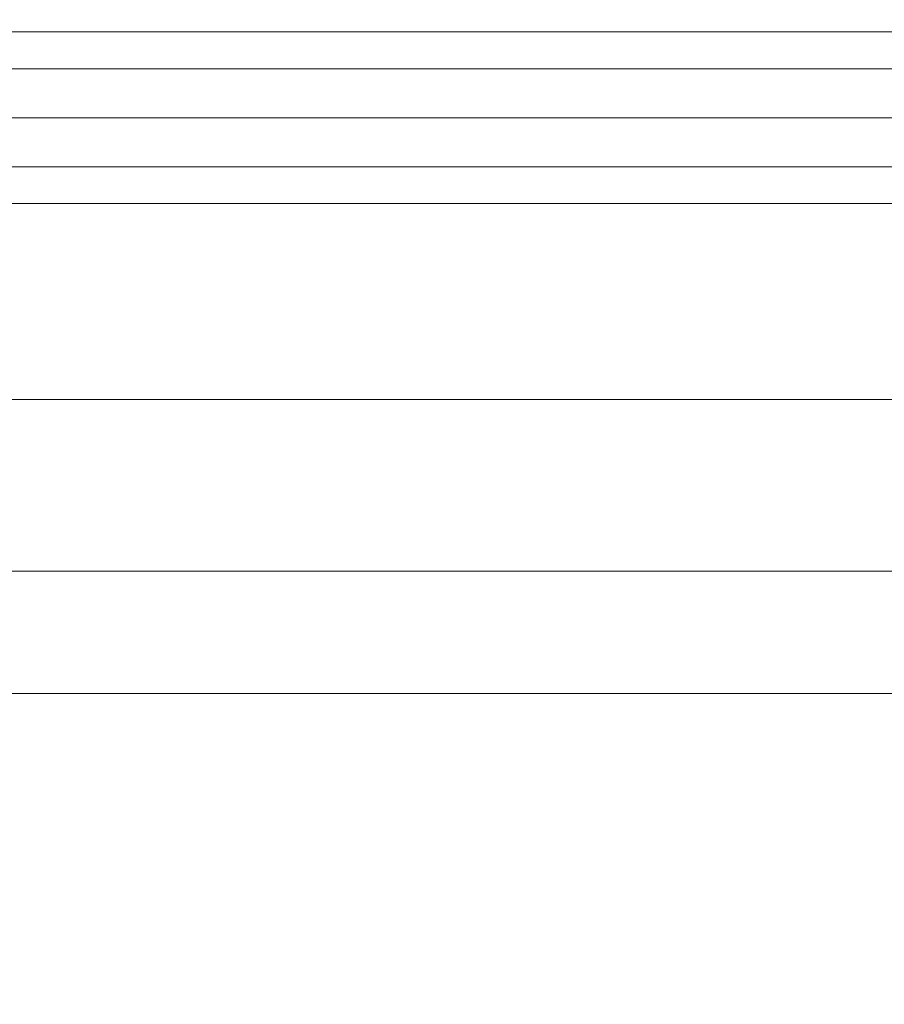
# Model space of a CAD drawing. Header units: millimetres. Extents: x -3490 to 61924, y -72580 to 6847.
# Tile 783 of 1056: x 25407 to 25478, y 1215 to 1295. Entities that reach past the tile are written whole.
import ezdxf

# ---------------------------------------------------------------- set-up
doc = ezdxf.new("R2010")
doc.units = ezdxf.units.MM
for name, color, linetype, lineweight in [('COTAS_P', 1, 'Continuous', 0), ('lateral_briquetadora', 7, 'Continuous', 0), ('lateral_C05', 7, 'Continuous', 0)]:
    doc.layers.add(name, color=color, linetype=linetype, lineweight=lineweight)
doc.dimstyles.new('R19_100', dxfattribs={"dimtxt": 250, "dimasz": 150, "dimexe": 150, "dimexo": 80, "dimgap": 100, "dimtad": 1, "dimtih": 1, "dimtoh": 1, "dimdsep": 46, "dimcen": 0.09, "dimadec": 0, "dimazin": 0, "dimtfac": 1, "dimtdec": 4, "dimtofl": 0, "dimtmove": 0, "dimatfit": 3, "dimfxl": 1, "dimtolj": 1, "dimtzin": 0, "dimarcsym": 0})

# ---------------------------------------------------------------- blocks, each defined once
blk = doc.blocks.new('DIM_R29_7')
at = {"layer": 'COTAS_P'}
for p, q in [((24250.067, 2141), (24400.067, 2186)), ((26750.067, 2141), (26600.067, 2186)), ((24250.067, 1241), (24250.067, 2141)), ((24250.067, 2141), (26750.067, 2141)), ((24250.067, 2141), (24400.067, 2096)), ((26750.067, 2141), (26600.067, 2096)), ((26750.067, 1241), (26750.067, 2141))]:
    blk.add_line(p, q, dxfattribs=at)
blk.add_text('2500 P', height=250, dxfattribs=at).set_placement((25500.067, 2241))
blk = doc.blocks.new('DIM_R29_19')
at = {"layer": 'COTAS_P'}
for p, q in [((18820, 2240), (18619.956, 1362.514)), ((18619.956, 1362.514), (18776.206, 1373.047)), ((27699.956, -707.486), (18619.956, 1362.514)), ((18619.956, 1362.514), (18756.202, 1285.299)), ((27900, 170), (27699.956, -707.486)), ((27699.956, -707.486), (27563.711, -630.272)), ((27699.956, -707.486), (27543.706, -718.02))]:
    blk.add_line(p, q, dxfattribs=at)
blk.add_text('9312.96 P', height=250, rotation=167.15756, dxfattribs=at).set_placement((23137.729, 230.015))

msp = doc.modelspace()

# ---------------------------------------------------------------- linework, layer by layer
at = {"layer": 'lateral_briquetadora'}
for p, q in [((23750.067, 1264), (25950.067, 1264)), ((24150.067, 1264), (25950.067, 1264)), ((23750.067, 1250), (25950.067, 1250)), ((23900.067, 1250), (25800.067, 1250)), ((24150.067, 1250), (25800.067, 1250)), ((23750.067, 1240), (25950.067, 1240)), ((23900.067, 1240), (25800.067, 1240))]:
    msp.add_line(p, q, dxfattribs=at)
at = {"layer": 'lateral_C05'}
for p, q in [((24250.067, 1294), (26750.067, 1294)), ((24310.067, 1294), (26690.067, 1294)), ((25466.821, 1294), (25466.831, 1294)), ((25466.831, 1294), (25466.848, 1294)), ((25466.848, 1294), (25466.872, 1294)), ((25466.872, 1294), (25466.903, 1294)), ((25466.903, 1294), (25466.94, 1294)), ((25466.94, 1294), (25466.983, 1294)), ((25466.983, 1294), (25467.033, 1294)), ((25467.033, 1294), (25467.09, 1294)), ((25467.09, 1294), (25467.152, 1294)), ((25467.152, 1294), (25467.221, 1294)), ((25467.221, 1294), (25467.295, 1294)), ((25467.295, 1294), (25467.375, 1294)), ((25467.375, 1294), (25467.461, 1294)), ((25467.461, 1294), (25467.552, 1294)), ((25467.552, 1294), (25467.647, 1294)), ((25467.647, 1294), (25467.748, 1294)), ((25467.748, 1294), (25467.853, 1294)), ((25467.853, 1294), (25467.962, 1294)), ((25467.962, 1294), (25468.075, 1294)), ((25468.075, 1294), (25468.192, 1294)), ((25468.192, 1294), (25468.313, 1294)), ((25468.313, 1294), (25468.436, 1294)), ((25468.436, 1294), (25468.563, 1294)), ((25468.563, 1294), (25468.692, 1294)), ((25468.692, 1294), (25468.823, 1294)), ((25468.823, 1294), (25468.956, 1294)), ((25468.956, 1294), (25469.09, 1294)), ((25469.09, 1294), (25469.226, 1294)), ((25469.226, 1294), (25469.362, 1294)), ((25469.362, 1294), (25469.499, 1294)), ((25469.499, 1294), (25469.636, 1294)), ((25469.636, 1294), (25469.773, 1294)), ((25469.773, 1294), (25469.909, 1294)), ((25469.909, 1294), (25470.045, 1294)), ((25470.045, 1294), (25470.179, 1294)), ((25470.179, 1294), (25470.312, 1294)), ((25470.312, 1294), (25470.443, 1294)), ((25470.443, 1294), (25470.572, 1294)), ((25470.572, 1294), (25470.699, 1294)), ((25470.699, 1294), (25470.822, 1294)), ((25470.822, 1294), (25470.942, 1294)), ((25470.942, 1294), (25471.059, 1294)), ((25471.059, 1294), (25471.173, 1294)), ((25471.173, 1294), (25471.282, 1294)), ((25471.282, 1294), (25471.387, 1294)), ((25471.387, 1294), (25471.488, 1294)), ((25471.488, 1294), (25471.583, 1294)), ((25471.583, 1294), (25471.674, 1294)), ((25471.674, 1294), (25471.76, 1294)), ((25471.76, 1294), (25471.84, 1294)), ((25471.84, 1294), (25471.914, 1294)), ((25471.914, 1294), (25471.983, 1294)), ((25471.983, 1294), (25472.045, 1294)), ((25472.045, 1294), (25472.102, 1294)), ((25472.102, 1294), (25472.152, 1294)), ((25472.152, 1294), (25472.195, 1294)), ((25472.195, 1294), (25472.232, 1294)), ((25472.232, 1294), (25472.263, 1294)), ((25472.263, 1294), (25472.287, 1294)), ((25472.287, 1294), (25472.304, 1294)), ((25472.304, 1294), (25472.314, 1294)), ((24250.067, 1291), (26750.067, 1291)), ((24310.067, 1291), (26690.067, 1291)), ((24900.317, 1291), (25499.567, 1291)), ((25462.576, 1291), (25462.591, 1291)), ((25462.591, 1291), (25462.613, 1291)), ((25462.613, 1291), (25462.643, 1291)), ((25462.643, 1291), (25462.68, 1291)), ((25462.68, 1291), (25462.724, 1291)), ((25462.724, 1291), (25462.775, 1291)), ((25462.775, 1291), (25462.833, 1291)), ((25462.833, 1291), (25462.898, 1291)), ((25462.898, 1291), (25462.969, 1291)), ((25462.969, 1291), (25463.047, 1291)), ((25463.047, 1291), (25463.132, 1291)), ((25463.132, 1291), (25463.222, 1291)), ((25463.222, 1291), (25463.318, 1291)), ((25463.318, 1291), (25463.42, 1291)), ((25463.42, 1291), (25463.527, 1291)), ((25463.527, 1291), (25463.639, 1291)), ((25463.639, 1291), (25463.756, 1291)), ((25463.756, 1291), (25463.878, 1291)), ((25463.878, 1291), (25464.003, 1291)), ((25464.003, 1291), (25464.133, 1291)), ((25464.133, 1291), (25464.266, 1291)), ((25464.266, 1291), (25464.402, 1291)), ((25464.402, 1291), (25464.541, 1291)), ((25464.448, 1291), (25464.461, 1291)), ((25464.471, 1291), (25464.454, 1291)), ((25464.461, 1291), (25464.481, 1291)), ((25464.495, 1291), (25464.471, 1291)), ((25464.481, 1291), (25464.509, 1291)), ((25464.527, 1291), (25464.495, 1291)), ((25464.509, 1291), (25464.544, 1291)), ((25464.566, 1291), (25464.527, 1291)), ((25464.541, 1291), (25464.683, 1291)), ((25464.544, 1291), (25464.586, 1291)), ((25464.612, 1291), (25464.566, 1291)), ((25464.586, 1291), (25464.635, 1291)), ((25464.665, 1291), (25464.612, 1291)), ((25464.635, 1291), (25464.692, 1291)), ((25464.725, 1291), (25464.665, 1291)), ((25464.683, 1291), (25464.827, 1291)), ((25464.692, 1291), (25464.755, 1291)), ((25464.792, 1291), (25464.725, 1291)), ((25464.755, 1291), (25464.825, 1291)), ((25464.865, 1291), (25464.792, 1291)), ((25464.901, 1291), (25464.825, 1291)), ((25464.827, 1291), (25464.973, 1291)), ((25464.945, 1291), (25464.865, 1291)), ((25469.151, 1291), (25464.901, 1291)), ((25465.03, 1291), (25464.945, 1291)), ((25464.973, 1291), (25465.12, 1291)), ((25465.122, 1291), (25465.03, 1291)), ((25465.12, 1291), (25465.269, 1291)), ((25465.22, 1291), (25465.122, 1291)), ((25465.323, 1291), (25465.22, 1291)), ((25465.269, 1291), (25465.418, 1291)), ((25465.432, 1291), (25465.323, 1291)), ((25465.567, 1291), (25465.418, 1291)), ((25465.545, 1291), (25465.432, 1291)), ((25465.663, 1291), (25465.545, 1291)), ((25473.567, 1291), (25465.567, 1291)), ((25465.786, 1291), (25465.663, 1291)), ((25465.913, 1291), (25465.786, 1291)), ((25466.043, 1291), (25465.913, 1291)), ((25466.177, 1291), (25466.043, 1291)), ((25466.314, 1291), (25466.177, 1291)), ((25466.454, 1291), (25466.314, 1291)), ((25466.597, 1291), (25466.454, 1291)), ((25466.741, 1291), (25466.597, 1291)), ((25466.888, 1291), (25466.741, 1291)), ((25466.821, 1291), (25466.831, 1291)), ((25466.831, 1291), (25466.848, 1291)), ((25466.848, 1291), (25466.872, 1291)), ((25466.872, 1291), (25466.903, 1291)), ((25467.035, 1291), (25466.888, 1291)), ((25466.903, 1291), (25466.94, 1291)), ((25466.94, 1291), (25466.983, 1291)), ((25466.983, 1291), (25467.033, 1291)), ((25467.033, 1291), (25467.09, 1291)), ((25467.184, 1291), (25467.035, 1291)), ((25467.09, 1291), (25467.152, 1291)), ((25467.152, 1291), (25467.221, 1291)), ((25467.333, 1291), (25467.184, 1291)), ((25467.221, 1291), (25467.295, 1291)), ((25467.295, 1291), (25467.375, 1291)), ((25467.483, 1291), (25467.333, 1291)), ((25467.375, 1291), (25467.461, 1291)), ((25467.461, 1291), (25467.552, 1291)), ((25467.632, 1291), (25467.483, 1291)), ((25467.552, 1291), (25467.647, 1291)), ((25467.781, 1291), (25467.632, 1291)), ((25467.647, 1291), (25467.748, 1291)), ((25467.748, 1291), (25467.853, 1291)), ((25467.929, 1291), (25467.781, 1291)), ((25467.853, 1291), (25467.962, 1291)), ((25468.076, 1291), (25467.929, 1291)), ((25467.962, 1291), (25468.075, 1291)), ((25468.075, 1291), (25468.192, 1291)), ((25468.222, 1291), (25468.076, 1291)), ((25468.192, 1291), (25468.313, 1291)), ((25468.365, 1291), (25468.222, 1291)), ((25468.313, 1291), (25468.436, 1291)), ((25468.506, 1291), (25468.365, 1291)), ((25468.436, 1291), (25468.563, 1291)), ((25468.645, 1291), (25468.506, 1291)), ((25468.563, 1291), (25468.692, 1291)), ((25468.78, 1291), (25468.645, 1291)), ((25468.692, 1291), (25468.823, 1291)), ((25468.912, 1291), (25468.78, 1291)), ((25468.823, 1291), (25468.956, 1291)), ((25469.041, 1291), (25468.912, 1291)), ((25468.956, 1291), (25469.09, 1291)), ((25469.166, 1291), (25469.041, 1291)), ((25469.09, 1291), (25469.226, 1291)), ((25469.151, 1291), (25469.233, 1291)), ((25469.286, 1291), (25469.166, 1291)), ((25469.226, 1291), (25469.362, 1291)), ((25469.233, 1291), (25469.321, 1291)), ((25469.402, 1291), (25469.286, 1291)), ((25469.321, 1291), (25469.415, 1291)), ((25469.362, 1291), (25469.499, 1291)), ((25469.512, 1291), (25469.402, 1291)), ((25469.415, 1291), (25469.515, 1291)), ((25469.499, 1291), (25469.636, 1291)), ((25469.618, 1291), (25469.512, 1291)), ((25469.515, 1291), (25469.62, 1291)), ((25469.718, 1291), (25469.618, 1291)), ((25469.62, 1291), (25469.73, 1291)), ((25469.636, 1291), (25469.773, 1291)), ((25469.813, 1291), (25469.718, 1291)), ((25469.73, 1291), (25469.845, 1291)), ((25469.773, 1291), (25469.909, 1291)), ((25469.902, 1291), (25469.813, 1291)), ((25469.845, 1291), (25469.965, 1291)), ((25469.984, 1291), (25469.902, 1291)), ((25469.909, 1291), (25470.045, 1291)), ((25469.965, 1291), (25470.089, 1291)), ((25469.984, 1291), (25474.234, 1291)), ((25470.045, 1291), (25470.179, 1291)), ((25470.089, 1291), (25470.217, 1291)), ((25470.179, 1291), (25470.312, 1291)), ((25470.217, 1291), (25470.348, 1291)), ((25470.312, 1291), (25470.443, 1291)), ((25470.348, 1291), (25470.483, 1291)), ((25470.443, 1291), (25470.572, 1291)), ((25470.483, 1291), (25470.621, 1291)), ((25470.572, 1291), (25470.699, 1291)), ((25470.621, 1291), (25470.761, 1291)), ((25470.699, 1291), (25470.822, 1291)), ((25470.761, 1291), (25470.904, 1291)), ((25470.822, 1291), (25470.942, 1291)), ((25470.904, 1291), (25471.048, 1291)), ((25470.942, 1291), (25471.059, 1291)), ((25471.048, 1291), (25471.194, 1291)), ((25471.059, 1291), (25471.173, 1291)), ((25471.173, 1291), (25471.282, 1291)), ((25471.194, 1291), (25471.342, 1291)), ((25471.282, 1291), (25471.387, 1291)), ((25471.342, 1291), (25471.49, 1291)), ((25471.387, 1291), (25471.488, 1291)), ((25471.488, 1291), (25471.583, 1291)), ((25471.49, 1291), (25471.639, 1291)), ((25471.583, 1291), (25471.674, 1291)), ((25471.639, 1291), (25471.788, 1291)), ((25471.674, 1291), (25471.76, 1291)), ((25471.76, 1291), (25471.84, 1291)), ((25471.788, 1291), (25471.937, 1291)), ((25471.84, 1291), (25471.914, 1291)), ((25471.914, 1291), (25471.983, 1291)), ((25471.937, 1291), (25472.085, 1291)), ((25471.983, 1291), (25472.045, 1291)), ((25472.045, 1291), (25472.102, 1291)), ((25472.085, 1291), (25472.232, 1291)), ((25472.102, 1291), (25472.152, 1291)), ((25472.152, 1291), (25472.195, 1291)), ((25472.195, 1291), (25472.232, 1291)), ((25472.232, 1291), (25472.378, 1291)), ((25472.232, 1291), (25472.263, 1291)), ((25472.263, 1291), (25472.287, 1291)), ((25472.287, 1291), (25472.304, 1291)), ((25472.304, 1291), (25472.314, 1291)), ((25472.378, 1291), (25472.522, 1291)), ((25472.522, 1291), (25472.664, 1291)), ((25472.664, 1291), (25472.803, 1291)), ((25472.803, 1291), (25472.94, 1291)), ((25472.94, 1291), (25473.074, 1291)), ((25473.074, 1291), (25473.205, 1291)), ((25473.205, 1291), (25473.331, 1291)), ((25473.331, 1291), (25473.454, 1291)), ((25473.454, 1291), (25473.572, 1291)), ((25473.567, 1291), (25473.715, 1291)), ((25473.572, 1291), (25473.686, 1291)), ((25473.686, 1291), (25473.795, 1291)), ((25473.715, 1291), (25473.862, 1291)), ((25473.795, 1291), (25473.898, 1291)), ((25473.862, 1291), (25474.008, 1291)), ((25473.898, 1291), (25473.997, 1291)), ((25473.997, 1291), (25474.089, 1291)), ((25474.008, 1291), (25474.153, 1291)), ((25474.089, 1291), (25474.176, 1291)), ((25474.153, 1291), (25474.296, 1291)), ((25474.176, 1291), (25474.256, 1291)), ((25474.234, 1291), (25474.306, 1291)), ((25474.256, 1291), (25474.33, 1291)), ((25474.296, 1291), (25474.438, 1291)), ((25474.372, 1291), (25474.306, 1291)), ((25474.33, 1291), (25474.398, 1291)), ((25474.432, 1291), (25474.372, 1291)), ((25474.398, 1291), (25474.459, 1291)), ((25474.486, 1291), (25474.432, 1291)), ((25474.438, 1291), (25474.578, 1291)), ((25474.459, 1291), (25474.513, 1291)), ((25474.534, 1291), (25474.486, 1291)), ((25474.513, 1291), (25474.56, 1291)), ((25474.576, 1291), (25474.534, 1291)), ((25474.56, 1291), (25474.6, 1291)), ((25474.611, 1291), (25474.576, 1291)), ((25474.578, 1291), (25474.716, 1291)), ((25474.6, 1291), (25474.633, 1291)), ((25474.64, 1291), (25474.611, 1291)), ((25474.633, 1291), (25474.659, 1291)), ((25474.663, 1291), (25474.64, 1291)), ((25474.679, 1291), (25474.663, 1291)), ((25474.678, 1291), (25474.689, 1291)), ((25474.716, 1291), (25474.85, 1291)), ((25474.85, 1291), (25474.982, 1291)), ((25474.982, 1291), (25475.11, 1291)), ((25475.11, 1291), (25475.234, 1291)), ((25475.234, 1291), (25475.355, 1291)), ((25475.355, 1291), (25475.471, 1291)), ((25475.582, 1291), (25475.471, 1291)), ((25475.689, 1291), (25475.582, 1291)), ((25475.79, 1291), (25475.689, 1291)), ((25475.887, 1291), (25475.79, 1291)), ((25475.977, 1291), (25475.887, 1291)), ((25476.062, 1291), (25475.977, 1291)), ((25476.141, 1291), (25476.062, 1291)), ((25476.213, 1291), (25476.141, 1291)), ((25476.279, 1291), (25476.213, 1291)), ((25476.339, 1291), (25476.279, 1291)), ((25476.392, 1291), (25476.339, 1291)), ((25476.438, 1291), (25476.392, 1291)), ((25476.478, 1291), (25476.438, 1291)), ((25476.51, 1291), (25476.478, 1291)), ((25476.535, 1291), (25476.51, 1291)), ((25476.553, 1291), (25476.535, 1291)), ((25476.564, 1291), (25476.553, 1291)), ((24300.067, 1287), (26700.067, 1287)), ((24900.317, 1287), (25499.567, 1287)), ((25462.576, 1287), (25462.591, 1287)), ((25462.591, 1287), (25462.613, 1287)), ((25462.613, 1287), (25462.643, 1287)), ((25462.643, 1287), (25462.68, 1287)), ((25462.68, 1287), (25462.724, 1287)), ((25462.724, 1287), (25462.775, 1287)), ((25462.775, 1287), (25462.833, 1287)), ((25462.833, 1287), (25462.898, 1287)), ((25462.898, 1287), (25462.969, 1287)), ((25462.969, 1287), (25463.047, 1287)), ((25463.047, 1287), (25463.132, 1287)), ((25463.132, 1287), (25463.222, 1287)), ((25463.222, 1287), (25463.318, 1287)), ((25463.318, 1287), (25463.42, 1287)), ((25463.42, 1287), (25463.527, 1287)), ((25463.527, 1287), (25463.639, 1287)), ((25463.639, 1287), (25463.756, 1287)), ((25463.756, 1287), (25463.878, 1287)), ((25463.878, 1287), (25464.003, 1287)), ((25464.003, 1287), (25464.133, 1287)), ((25464.133, 1287), (25464.266, 1287)), ((25464.266, 1287), (25464.402, 1287)), ((25464.402, 1287), (25464.541, 1287)), ((25464.448, 1287), (25464.461, 1287)), ((25464.471, 1287), (25464.454, 1287)), ((25464.461, 1287), (25464.481, 1287)), ((25464.495, 1287), (25464.471, 1287)), ((25464.481, 1287), (25464.509, 1287)), ((25464.527, 1287), (25464.495, 1287)), ((25464.509, 1287), (25464.544, 1287)), ((25464.566, 1287), (25464.527, 1287)), ((25464.541, 1287), (25464.683, 1287)), ((25464.544, 1287), (25464.586, 1287)), ((25464.612, 1287), (25464.566, 1287)), ((25464.586, 1287), (25464.635, 1287)), ((25464.665, 1287), (25464.612, 1287)), ((25464.635, 1287), (25464.692, 1287)), ((25464.725, 1287), (25464.665, 1287)), ((25464.683, 1287), (25464.827, 1287)), ((25464.692, 1287), (25464.755, 1287)), ((25464.792, 1287), (25464.725, 1287)), ((25464.755, 1287), (25464.825, 1287)), ((25464.865, 1287), (25464.792, 1287)), ((25464.901, 1287), (25464.825, 1287)), ((25464.827, 1287), (25464.973, 1287)), ((25464.945, 1287), (25464.865, 1287)), ((25469.151, 1287), (25464.901, 1287)), ((25465.03, 1287), (25464.945, 1287)), ((25464.973, 1287), (25465.12, 1287)), ((25465.122, 1287), (25465.03, 1287)), ((25465.12, 1287), (25465.269, 1287)), ((25465.22, 1287), (25465.122, 1287)), ((25465.323, 1287), (25465.22, 1287)), ((25465.269, 1287), (25465.418, 1287)), ((25465.432, 1287), (25465.323, 1287)), ((25465.567, 1287), (25465.418, 1287)), ((25465.545, 1287), (25465.432, 1287)), ((25465.663, 1287), (25465.545, 1287)), ((25473.567, 1287), (25465.567, 1287)), ((25465.786, 1287), (25465.663, 1287)), ((25465.913, 1287), (25465.786, 1287)), ((25466.043, 1287), (25465.913, 1287)), ((25466.177, 1287), (25466.043, 1287)), ((25466.314, 1287), (25466.177, 1287)), ((25466.454, 1287), (25466.314, 1287)), ((25466.597, 1287), (25466.454, 1287)), ((25466.741, 1287), (25466.597, 1287)), ((25466.888, 1287), (25466.741, 1287)), ((25466.821, 1287), (25466.831, 1287)), ((25466.831, 1287), (25466.848, 1287)), ((25466.848, 1287), (25466.872, 1287)), ((25466.872, 1287), (25466.903, 1287)), ((25467.035, 1287), (25466.888, 1287)), ((25466.903, 1287), (25466.94, 1287)), ((25466.94, 1287), (25466.983, 1287)), ((25466.983, 1287), (25467.033, 1287)), ((25467.033, 1287), (25467.09, 1287)), ((25467.184, 1287), (25467.035, 1287)), ((25467.09, 1287), (25467.152, 1287)), ((25467.152, 1287), (25467.221, 1287)), ((25467.333, 1287), (25467.184, 1287)), ((25467.221, 1287), (25467.295, 1287)), ((25467.295, 1287), (25467.375, 1287)), ((25467.483, 1287), (25467.333, 1287)), ((25467.375, 1287), (25467.461, 1287)), ((25467.461, 1287), (25467.552, 1287)), ((25467.632, 1287), (25467.483, 1287)), ((25467.552, 1287), (25467.647, 1287)), ((25467.781, 1287), (25467.632, 1287)), ((25467.647, 1287), (25467.748, 1287)), ((25467.748, 1287), (25467.853, 1287)), ((25467.929, 1287), (25467.781, 1287)), ((25467.853, 1287), (25467.962, 1287)), ((25468.076, 1287), (25467.929, 1287)), ((25467.962, 1287), (25468.075, 1287)), ((25468.075, 1287), (25468.192, 1287)), ((25468.222, 1287), (25468.076, 1287)), ((25468.192, 1287), (25468.313, 1287)), ((25468.365, 1287), (25468.222, 1287)), ((25468.313, 1287), (25468.436, 1287)), ((25468.506, 1287), (25468.365, 1287)), ((25468.436, 1287), (25468.563, 1287)), ((25468.645, 1287), (25468.506, 1287)), ((25468.563, 1287), (25468.692, 1287)), ((25468.78, 1287), (25468.645, 1287)), ((25468.692, 1287), (25468.823, 1287)), ((25468.912, 1287), (25468.78, 1287)), ((25468.823, 1287), (25468.956, 1287)), ((25469.041, 1287), (25468.912, 1287)), ((25468.956, 1287), (25469.09, 1287)), ((25469.166, 1287), (25469.041, 1287)), ((25469.09, 1287), (25469.226, 1287)), ((25469.151, 1287), (25469.233, 1287)), ((25469.286, 1287), (25469.166, 1287)), ((25469.226, 1287), (25469.362, 1287)), ((25469.233, 1287), (25469.321, 1287)), ((25469.402, 1287), (25469.286, 1287)), ((25469.321, 1287), (25469.415, 1287)), ((25469.362, 1287), (25469.499, 1287)), ((25469.512, 1287), (25469.402, 1287)), ((25469.415, 1287), (25469.515, 1287)), ((25469.636, 1287), (25469.499, 1287)), ((25469.618, 1287), (25469.512, 1287)), ((25469.515, 1287), (25469.62, 1287)), ((25469.718, 1287), (25469.618, 1287)), ((25469.62, 1287), (25469.73, 1287)), ((25469.636, 1287), (25469.773, 1287)), ((25469.813, 1287), (25469.718, 1287)), ((25469.73, 1287), (25469.845, 1287)), ((25469.773, 1287), (25469.909, 1287)), ((25469.902, 1287), (25469.813, 1287)), ((25469.845, 1287), (25469.965, 1287)), ((25469.984, 1287), (25469.902, 1287)), ((25469.909, 1287), (25470.045, 1287)), ((25469.965, 1287), (25470.089, 1287)), ((25469.984, 1287), (25474.234, 1287)), ((25470.045, 1287), (25470.179, 1287)), ((25470.089, 1287), (25470.217, 1287)), ((25470.179, 1287), (25470.312, 1287)), ((25470.217, 1287), (25470.348, 1287)), ((25470.312, 1287), (25470.443, 1287)), ((25470.348, 1287), (25470.483, 1287)), ((25470.443, 1287), (25470.572, 1287)), ((25470.483, 1287), (25470.621, 1287)), ((25470.572, 1287), (25470.699, 1287)), ((25470.621, 1287), (25470.761, 1287)), ((25470.699, 1287), (25470.822, 1287)), ((25470.761, 1287), (25470.904, 1287)), ((25470.822, 1287), (25470.942, 1287)), ((25470.904, 1287), (25471.048, 1287)), ((25470.942, 1287), (25471.059, 1287)), ((25471.048, 1287), (25471.194, 1287)), ((25471.059, 1287), (25471.173, 1287)), ((25471.173, 1287), (25471.282, 1287)), ((25471.194, 1287), (25471.342, 1287)), ((25471.282, 1287), (25471.387, 1287)), ((25471.342, 1287), (25471.49, 1287)), ((25471.387, 1287), (25471.488, 1287)), ((25471.488, 1287), (25471.583, 1287)), ((25471.49, 1287), (25471.639, 1287)), ((25471.583, 1287), (25471.674, 1287)), ((25471.639, 1287), (25471.788, 1287)), ((25471.674, 1287), (25471.76, 1287)), ((25471.76, 1287), (25471.84, 1287)), ((25471.788, 1287), (25471.937, 1287)), ((25471.84, 1287), (25471.914, 1287)), ((25471.914, 1287), (25471.983, 1287)), ((25471.937, 1287), (25472.085, 1287)), ((25471.983, 1287), (25472.045, 1287)), ((25472.045, 1287), (25472.102, 1287)), ((25472.085, 1287), (25472.232, 1287)), ((25472.102, 1287), (25472.152, 1287)), ((25472.152, 1287), (25472.195, 1287)), ((25472.195, 1287), (25472.232, 1287)), ((25472.232, 1287), (25472.263, 1287)), ((25472.232, 1287), (25472.378, 1287)), ((25472.263, 1287), (25472.287, 1287)), ((25472.287, 1287), (25472.304, 1287)), ((25472.304, 1287), (25472.314, 1287)), ((25472.378, 1287), (25472.522, 1287)), ((25472.522, 1287), (25472.664, 1287)), ((25472.664, 1287), (25472.803, 1287)), ((25472.803, 1287), (25472.94, 1287)), ((25472.94, 1287), (25473.074, 1287)), ((25473.074, 1287), (25473.205, 1287)), ((25473.205, 1287), (25473.331, 1287)), ((25473.331, 1287), (25473.454, 1287)), ((25473.454, 1287), (25473.572, 1287)), ((25473.567, 1287), (25473.715, 1287)), ((25473.572, 1287), (25473.686, 1287)), ((25473.686, 1287), (25473.795, 1287)), ((25473.715, 1287), (25473.862, 1287)), ((25473.795, 1287), (25473.898, 1287)), ((25473.862, 1287), (25474.008, 1287)), ((25473.898, 1287), (25473.997, 1287)), ((25473.997, 1287), (25474.089, 1287)), ((25474.008, 1287), (25474.153, 1287)), ((25474.089, 1287), (25474.176, 1287)), ((25474.153, 1287), (25474.296, 1287)), ((25474.176, 1287), (25474.256, 1287)), ((25474.234, 1287), (25474.306, 1287)), ((25474.256, 1287), (25474.33, 1287)), ((25474.296, 1287), (25474.438, 1287)), ((25474.372, 1287), (25474.306, 1287)), ((25474.33, 1287), (25474.398, 1287)), ((25474.432, 1287), (25474.372, 1287)), ((25474.398, 1287), (25474.459, 1287)), ((25474.486, 1287), (25474.432, 1287)), ((25474.438, 1287), (25474.578, 1287)), ((25474.459, 1287), (25474.513, 1287)), ((25474.534, 1287), (25474.486, 1287)), ((25474.513, 1287), (25474.56, 1287)), ((25474.576, 1287), (25474.534, 1287)), ((25474.56, 1287), (25474.6, 1287)), ((25474.611, 1287), (25474.576, 1287)), ((25474.578, 1287), (25474.716, 1287)), ((25474.6, 1287), (25474.633, 1287)), ((25474.64, 1287), (25474.611, 1287)), ((25474.633, 1287), (25474.659, 1287)), ((25474.663, 1287), (25474.64, 1287)), ((25474.679, 1287), (25474.663, 1287)), ((25474.678, 1287), (25474.689, 1287)), ((25474.716, 1287), (25474.85, 1287)), ((25474.85, 1287), (25474.982, 1287)), ((25474.982, 1287), (25475.11, 1287)), ((25475.11, 1287), (25475.234, 1287)), ((25475.234, 1287), (25475.355, 1287)), ((25475.355, 1287), (25475.471, 1287)), ((25475.582, 1287), (25475.471, 1287)), ((25475.689, 1287), (25475.582, 1287)), ((25475.79, 1287), (25475.689, 1287)), ((25475.887, 1287), (25475.79, 1287)), ((25475.977, 1287), (25475.887, 1287)), ((25476.062, 1287), (25475.977, 1287)), ((25476.141, 1287), (25476.062, 1287)), ((25476.213, 1287), (25476.141, 1287)), ((25476.279, 1287), (25476.213, 1287)), ((25476.339, 1287), (25476.279, 1287)), ((25476.392, 1287), (25476.339, 1287)), ((25476.438, 1287), (25476.392, 1287)), ((25476.478, 1287), (25476.438, 1287)), ((25476.51, 1287), (25476.478, 1287)), ((25476.535, 1287), (25476.51, 1287)), ((25476.553, 1287), (25476.535, 1287)), ((25476.564, 1287), (25476.553, 1287)), ((24300.067, 1283), (26700.067, 1283)), ((24310.067, 1283), (26690.067, 1283)), ((25466.821, 1283), (25466.831, 1283)), ((25466.831, 1283), (25466.848, 1283)), ((25466.848, 1283), (25466.872, 1283)), ((25466.872, 1283), (25466.903, 1283)), ((25466.903, 1283), (25466.94, 1283)), ((25466.94, 1283), (25466.983, 1283)), ((25466.983, 1283), (25467.033, 1283)), ((25467.033, 1283), (25467.09, 1283)), ((25467.09, 1283), (25467.152, 1283)), ((25467.152, 1283), (25467.221, 1283)), ((25467.221, 1283), (25467.295, 1283)), ((25467.295, 1283), (25467.375, 1283)), ((25467.375, 1283), (25467.461, 1283)), ((25467.461, 1283), (25467.552, 1283)), ((25467.552, 1283), (25467.647, 1283)), ((25467.647, 1283), (25467.748, 1283)), ((25467.748, 1283), (25467.853, 1283)), ((25467.853, 1283), (25467.962, 1283)), ((25467.962, 1283), (25468.075, 1283)), ((25468.075, 1283), (25468.192, 1283)), ((25468.192, 1283), (25468.313, 1283)), ((25468.313, 1283), (25468.436, 1283)), ((25468.436, 1283), (25468.563, 1283)), ((25468.563, 1283), (25468.692, 1283)), ((25468.692, 1283), (25468.823, 1283)), ((25468.823, 1283), (25468.956, 1283)), ((25468.956, 1283), (25469.09, 1283)), ((25469.09, 1283), (25469.226, 1283)), ((25469.226, 1283), (25469.362, 1283)), ((25469.362, 1283), (25469.499, 1283)), ((25469.636, 1283), (25469.499, 1283)), ((25469.636, 1283), (25469.773, 1283)), ((25469.773, 1283), (25469.909, 1283)), ((25469.909, 1283), (25470.045, 1283)), ((25470.045, 1283), (25470.179, 1283)), ((25470.179, 1283), (25470.312, 1283)), ((25470.312, 1283), (25470.443, 1283)), ((25470.443, 1283), (25470.572, 1283)), ((25470.572, 1283), (25470.699, 1283)), ((25470.699, 1283), (25470.822, 1283)), ((25470.822, 1283), (25470.942, 1283)), ((25470.942, 1283), (25471.059, 1283)), ((25471.059, 1283), (25471.173, 1283)), ((25471.173, 1283), (25471.282, 1283)), ((25471.282, 1283), (25471.387, 1283)), ((25471.387, 1283), (25471.488, 1283)), ((25471.488, 1283), (25471.583, 1283)), ((25471.583, 1283), (25471.674, 1283)), ((25471.674, 1283), (25471.76, 1283)), ((25471.76, 1283), (25471.84, 1283)), ((25471.84, 1283), (25471.914, 1283)), ((25471.914, 1283), (25471.983, 1283)), ((25471.983, 1283), (25472.045, 1283)), ((25472.045, 1283), (25472.102, 1283)), ((25472.102, 1283), (25472.152, 1283)), ((25472.152, 1283), (25472.195, 1283)), ((25472.195, 1283), (25472.232, 1283)), ((25472.232, 1283), (25472.263, 1283)), ((25472.263, 1283), (25472.287, 1283)), ((25472.287, 1283), (25472.304, 1283)), ((25472.304, 1283), (25472.314, 1283)), ((24310.067, 1280), (26690.067, 1280))]:
    msp.add_line(p, q, dxfattribs=at)

# ---------------------------------------------------------------- dimensions: what is measured, and where the dimension line sits
at = {"layer": 'COTAS_P'}
for p1, p2, picture, middle in [((24250.067, 1241), (26750.067, 1241), 'DIM_R29_7', (25500.067, 2141)), ((27900, 170), (18820, 2240), 'DIM_R29_19', (23159.956, 327.514))]:
    dim = msp.add_aligned_dim(p1=p1, p2=p2, distance=900, text='<> P', dimstyle='R19_100', dxfattribs=at)
    dim.commit()
    dim.dimension.update_dxf_attribs({"geometry": picture, "text_midpoint": middle})

doc.saveas('drawing.dxf')
